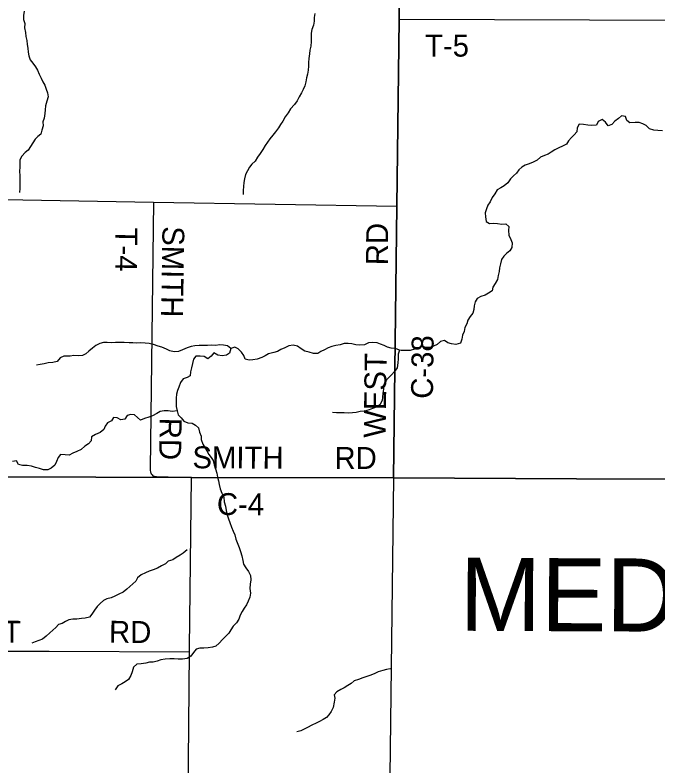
# Model space of a CAD drawing. Extents: x 1857828 to 2277390, y 930619 to 1324581.
# Drawn here: x 2054244 to 2063048, y 1138987 to 1149270 of the extents above; entities that cross this region are included whole.
import ezdxf

# ---------------------------------------------------------------- set-up
doc = ezdxf.new("R2010")
doc.units = 0
for name, color, linetype in [('GM_X_Adjacent_County', 7, 'Continuous'), ('GM_X_Adjacent_County_Text', 7, 'Continuous'), ('GM_X_County', 7, 'Continuous'), ('GM_X_County_Road', 7, 'Continuous'), ('GM_X_County_Road_Text', 7, 'Continuous'), ('GM_X_Minor_River', 7, 'Continuous'), ('GM_X_Township', 7, 'Continuous'), ('GM_X_Township_Road', 7, 'Continuous'), ('GM_X_Township_Road_Text', 7, 'Continuous')]:
    doc.layers.add(name, color=color, linetype=linetype)

msp = doc.modelspace()

# ---------------------------------------------------------------- linework, layer by layer
at = {"layer": 'GM_X_Adjacent_County'}
msp.add_lwpolyline([(2086087, 1161432), (2086019, 1154363), (2086010, 1153403), (2085923, 1149181), (2085904, 1148231), (2085903, 1148166), (2085793, 1142829), (2081417, 1142846), (2072419, 1142880), (2061930, 1142920), (2059427, 1142930), (2059330, 1135139), (2059259, 1129509), (2059186, 1123686), (2059120, 1118390), (2059092, 1116134), (2059062, 1114191)], dxfattribs=at)
at = {"layer": 'GM_X_County'}
msp.add_lwpolyline([(2086087, 1161432), (2086019, 1154363), (2086010, 1153403), (2085923, 1149181), (2085904, 1148231), (2085903, 1148166), (2085793, 1142829), (2081417, 1142846), (2072419, 1142880), (2061930, 1142920), (2059427, 1142930), (2059330, 1135139), (2059259, 1129509), (2059186, 1123686), (2059120, 1118390), (2059092, 1116134), (2056317, 1116164), (2050782, 1116223)], dxfattribs=at)
at = {"layer": 'GM_X_County_Road'}
for points in [[(2059427, 1142930), (2059474, 1146652), (2059505, 1149211), (2059568, 1154416), (2059668, 1161839), (2059673, 1162156), (2059723, 1165822)], [(2056554, 1135188), (2056554, 1135188), (2056613, 1138551), (2056633, 1140550), (2056634, 1140604), (2056661, 1142939)], [(2056661, 1142939), (2059427, 1142930)], [(2059427, 1142930), (2061930, 1142920), (2072419, 1142880)]]:
    msp.add_lwpolyline(points, dxfattribs=at)
at = {"layer": 'GM_X_Minor_River'}
for points in [[(2054369, 1149323), (2054358, 1149265), (2054360, 1149209), (2054377, 1149153), (2054376, 1149095), (2054386, 1149030), (2054393, 1148974), (2054404, 1148920), (2054408, 1148868), (2054419, 1148814), (2054426, 1148762), (2054432, 1148710), (2054451, 1148656), (2054490, 1148610), (2054524, 1148558), (2054553, 1148513), (2054576, 1148459), (2054602, 1148405), (2054627, 1148355), (2054650, 1148307), (2054672, 1148255), (2054687, 1148205), (2054698, 1148147), (2054680, 1148088), (2054663, 1148028), (2054656, 1147970)], [(2058351, 1149291), (2058342, 1149236), (2058342, 1149186), (2058329, 1149130), (2058309, 1149071), (2058300, 1149021), (2058297, 1148959), (2058297, 1148905), (2058294, 1148845), (2058282, 1148786), (2058275, 1148736), (2058266, 1148676), (2058262, 1148620), (2058263, 1148569), (2058259, 1148515), (2058248, 1148461), (2058234, 1148409), (2058227, 1148356), (2058214, 1148300), (2058190, 1148248), (2058166, 1148203), (2058135, 1148147), (2058105, 1148096), (2058070, 1148046), (2058014, 1147983), (2057983, 1147932), (2057945, 1147874)], [(2054656, 1147970), (2054652, 1147920), (2054643, 1147859), (2054627, 1147807), (2054628, 1147753), (2054610, 1147692), (2054597, 1147640), (2054557, 1147606), (2054519, 1147569), (2054486, 1147521), (2054456, 1147470), (2054423, 1147418), (2054383, 1147385), (2054339, 1147338), (2054311, 1147288), (2054308, 1147236), (2054311, 1147186), (2054307, 1147133), (2054308, 1147067), (2054309, 1147007), (2054309, 1146947), (2054310, 1146893), (2054306, 1146838)], [(2063109, 1147685), (2063044, 1147688), (2062992, 1147694), (2062933, 1147711), (2062887, 1147757), (2062840, 1147779), (2062792, 1147798), (2062737, 1147798), (2062663, 1147793), (2062621, 1147826), (2062602, 1147880), (2062549, 1147890), (2062508, 1147851), (2062456, 1147817), (2062418, 1147772), (2062364, 1147753), (2062327, 1147803), (2062283, 1147839), (2062229, 1147810), (2062207, 1147760), (2062143, 1147757), (2062089, 1147763), (2062026, 1147772), (2061970, 1147777), (2061942, 1147725), (2061937, 1147669), (2061901, 1147628), (2061863, 1147592), (2061824, 1147545), (2061794, 1147499), (2061742, 1147472), (2061688, 1147451), (2061636, 1147425), (2061586, 1147392), (2061542, 1147366), (2061492, 1147345), (2061440, 1147322), (2061393, 1147284), (2061339, 1147255), (2061285, 1147232), (2061231, 1147212), (2061183, 1147185), (2061141, 1147151), (2061111, 1147104), (2061069, 1147066), (2061028, 1147025), (2060990, 1146971), (2060942, 1146932), (2060898, 1146903), (2060846, 1146875), (2060815, 1146822), (2060777, 1146772), (2060750, 1146713), (2060720, 1146665), (2060699, 1146616), (2060683, 1146560), (2060686, 1146506), (2060697, 1146444), (2060741, 1146414), (2060797, 1146421), (2060850, 1146417), (2060908, 1146406), (2060964, 1146412), (2061005, 1146375), (2061003, 1146319), (2061004, 1146254), (2061033, 1146198), (2061050, 1146150), (2061046, 1146088), (2061019, 1146042), (2060973, 1146005), (2060935, 1145969), (2060905, 1145922), (2060890, 1145864), (2060880, 1145808), (2060871, 1145757), (2060860, 1145705), (2060850, 1145647), (2060817, 1145594), (2060787, 1145542), (2060776, 1145491), (2060726, 1145459), (2060680, 1145432), (2060624, 1145416), (2060572, 1145387), (2060546, 1145343), (2060533, 1145288), (2060527, 1145238), (2060514, 1145186), (2060476, 1145143), (2060442, 1145093), (2060431, 1145042)], [(2057945, 1147874), (2057913, 1147817), (2057878, 1147771), (2057850, 1147726), (2057811, 1147670), (2057773, 1147623), (2057733, 1147573), (2057702, 1147530), (2057670, 1147484), (2057636, 1147429), (2057599, 1147374), (2057563, 1147324), (2057530, 1147269), (2057486, 1147225), (2057454, 1147184), (2057427, 1147136), (2057401, 1147085), (2057384, 1147025), (2057378, 1146975), (2057371, 1146923), (2057369, 1146868), (2057368, 1146812)], [(2060431, 1145042), (2060403, 1144992), (2060392, 1144936), (2060372, 1144885), (2060363, 1144833), (2060343, 1144777), (2060281, 1144758), (2060221, 1144767), (2060170, 1144783), (2060124, 1144812), (2060072, 1144800), (2060026, 1144759), (2059976, 1144735), (2059928, 1144718), (2059874, 1144715), (2059813, 1144729), (2059765, 1144712), (2059713, 1144694), (2059653, 1144677), (2059583, 1144676), (2059530, 1144676)], [(2057199, 1144704), (2057152, 1144739), (2057098, 1144751), (2057047, 1144752), (2056991, 1144746), (2056933, 1144749), (2056879, 1144746), (2056820, 1144742), (2056766, 1144745), (2056708, 1144741), (2056654, 1144732), (2056600, 1144711), (2056538, 1144683), (2056482, 1144664), (2056423, 1144657), (2056365, 1144669), (2056318, 1144692), (2056254, 1144720), (2056205, 1144733), (2056141, 1144757), (2056082, 1144770), (2056024, 1144778), (2055964, 1144781), (2055909, 1144778), (2055857, 1144780), (2055807, 1144783), (2055740, 1144787), (2055676, 1144784), (2055620, 1144785), (2055560, 1144783), (2055505, 1144784), (2055455, 1144784), (2055403, 1144773), (2055351, 1144746), (2055303, 1144708), (2055255, 1144665), (2055214, 1144631), (2055166, 1144606), (2055111, 1144601), (2055051, 1144607), (2054999, 1144600), (2054914, 1144599), (2054864, 1144575), (2054823, 1144526), (2054763, 1144510), (2054700, 1144505), (2054642, 1144492), (2054590, 1144486), (2054536, 1144477)], [(2059530, 1144676), (2059508, 1144682), (2059454, 1144701), (2059395, 1144708), (2059343, 1144722), (2059297, 1144742), (2059250, 1144763), (2059202, 1144779), (2059139, 1144786), (2059085, 1144779), (2059029, 1144755), (2058963, 1144748), (2058911, 1144754), (2058856, 1144765), (2058804, 1144770), (2058752, 1144770), (2058695, 1144755), (2058639, 1144743), (2058583, 1144732), (2058531, 1144711), (2058481, 1144687), (2058431, 1144664), (2058389, 1144634), (2058329, 1144637), (2058273, 1144655), (2058214, 1144668), (2058161, 1144698), (2058111, 1144737), (2058052, 1144747), (2057994, 1144738), (2057940, 1144713), (2057882, 1144689), (2057840, 1144660), (2057786, 1144649), (2057714, 1144629), (2057670, 1144604), (2057624, 1144580), (2057560, 1144559), (2057502, 1144548), (2057450, 1144544), (2057395, 1144559), (2057375, 1144607), (2057346, 1144655), (2057299, 1144697), (2057255, 1144720), (2057199, 1144704), (2057183, 1144639), (2057139, 1144611), (2057081, 1144602), (2057019, 1144613), (2056964, 1144643), (2056928, 1144600), (2056883, 1144560), (2056834, 1144593), (2056778, 1144597), (2056719, 1144596), (2056688, 1144556), (2056674, 1144497), (2056659, 1144439), (2056649, 1144383), (2056644, 1144331), (2056600, 1144306), (2056548, 1144287), (2056510, 1144239), (2056489, 1144176), (2056469, 1144130), (2056456, 1144080), (2056451, 1144022), (2056449, 1143963), (2056452, 1143911), (2056463, 1143849)], [(2059508, 1144682), (2059491, 1144627), (2059490, 1144563), (2059486, 1144509), (2059475, 1144438), (2059441, 1144390), (2059400, 1144341), (2059358, 1144301), (2059318, 1144254), (2059295, 1144206), (2059289, 1144148), (2059282, 1144091), (2059276, 1144039), (2059269, 1143989), (2059241, 1143934), (2059201, 1143904), (2059141, 1143881), (2059091, 1143864), (2059027, 1143844), (2058969, 1143839), (2058913, 1143829), (2058863, 1143820), (2058810, 1143819), (2058750, 1143823), (2058698, 1143824), (2058644, 1143824), (2058591, 1143827)], [(2056463, 1143849), (2056394, 1143840), (2056340, 1143848), (2056286, 1143849), (2056233, 1143839), (2056188, 1143814), (2056128, 1143779), (2056074, 1143763), (2056019, 1143744), (2055963, 1143721), (2055921, 1143757), (2055878, 1143795), (2055828, 1143798), (2055778, 1143786), (2055748, 1143735), (2055694, 1143725), (2055644, 1143752), (2055591, 1143760), (2055564, 1143713), (2055510, 1143685), (2055478, 1143640), (2055458, 1143594), (2055411, 1143555), (2055347, 1143526), (2055293, 1143494), (2055285, 1143439), (2055252, 1143397), (2055200, 1143364), (2055150, 1143322), (2055092, 1143295), (2055036, 1143270), (2054986, 1143242), (2054930, 1143245), (2054867, 1143251), (2054834, 1143212), (2054814, 1143158), (2054790, 1143107), (2054739, 1143065), (2054693, 1143042), (2054636, 1143043), (2054578, 1143061), (2054526, 1143072), (2054469, 1143092), (2054411, 1143103), (2054346, 1143101), (2054290, 1143114), (2054265, 1143166), (2054209, 1143157)], [(2056463, 1143849), (2056477, 1143793), (2056518, 1143755), (2056557, 1143708), (2056609, 1143684), (2056671, 1143681), (2056716, 1143653), (2056755, 1143617), (2056771, 1143557), (2056792, 1143505), (2056795, 1143455), (2056817, 1143395), (2056842, 1143347), (2056869, 1143301), (2056897, 1143252), (2056928, 1143212), (2056955, 1143168), (2056971, 1143112), (2056990, 1143056), (2057007, 1142996), (2057017, 1142942), (2057028, 1142890), (2057041, 1142840), (2057055, 1142780), (2057076, 1142724), (2057101, 1142666), (2057108, 1142602), (2057124, 1142544), (2057137, 1142484), (2057150, 1142426), (2057167, 1142370), (2057185, 1142322), (2057206, 1142258), (2057229, 1142202), (2057255, 1142154), (2057268, 1142094), (2057285, 1142046), (2057314, 1141978), (2057330, 1141922), (2057349, 1141862), (2057362, 1141802), (2057374, 1141750), (2057405, 1141698), (2057442, 1141648), (2057467, 1141594), (2057471, 1141534), (2057464, 1141474), (2057461, 1141415), (2057467, 1141355), (2057460, 1141297), (2057438, 1141243), (2057413, 1141192), (2057381, 1141148), (2057354, 1141101), (2057328, 1141053), (2057309, 1140996), (2057277, 1140946), (2057233, 1140903), (2057198, 1140851), (2057172, 1140806), (2057128, 1140758), (2057083, 1140717), (2057039, 1140667), (2056995, 1140628), (2056947, 1140613), (2056889, 1140603), (2056829, 1140602), (2056776, 1140598), (2056726, 1140585), (2056687, 1140540), (2056651, 1140492), (2056599, 1140457), (2056539, 1140447), (2056480, 1140450), (2056424, 1140455), (2056362, 1140455), (2056302, 1140450), (2056241, 1140442), (2056191, 1140421), (2056137, 1140410), (2056085, 1140406), (2056035, 1140395), (2055973, 1140387), (2055912, 1140380), (2055867, 1140339), (2055847, 1140277), (2055828, 1140227), (2055798, 1140172), (2055752, 1140139), (2055706, 1140113), (2055654, 1140082), (2055615, 1140030)], [(2056600, 1141946), (2056600, 1141946), (2056547, 1141902), (2056503, 1141875), (2056449, 1141840), (2056403, 1141808), (2056343, 1141789), (2056303, 1141755), (2056249, 1141728), (2056195, 1141697), (2056137, 1141673), (2056079, 1141652), (2056031, 1141631), (2055969, 1141605), (2055921, 1141562), (2055900, 1141516), (2055856, 1141481), (2055818, 1141444), (2055774, 1141406), (2055723, 1141365), (2055667, 1141339), (2055609, 1141312), (2055561, 1141291), (2055502, 1141275), (2055454, 1141252), (2055411, 1141211), (2055371, 1141171), (2055331, 1141118), (2055298, 1141064), (2055266, 1141023), (2055206, 1141011), (2055156, 1141004), (2055091, 1140999), (2055035, 1140995), (2054979, 1140990), (2054935, 1140966), (2054889, 1140937), (2054841, 1140923), (2054801, 1140884), (2054761, 1140848), (2054722, 1140809), (2054672, 1140766), (2054620, 1140724), (2054572, 1140705), (2054522, 1140688), (2054476, 1140668)], [(2059395, 1140314), (2059380, 1140318), (2059330, 1140309), (2059278, 1140293), (2059218, 1140274), (2059172, 1140253), (2059116, 1140231), (2059062, 1140212), (2059006, 1140192), (2058948, 1140169), (2058890, 1140154), (2058848, 1140118), (2058802, 1140087), (2058750, 1140058), (2058704, 1140034), (2058650, 1140001), (2058616, 1139963), (2058623, 1139913), (2058614, 1139860), (2058602, 1139788), (2058573, 1139733), (2058541, 1139689), (2058507, 1139651), (2058464, 1139622), (2058414, 1139595), (2058366, 1139573), (2058308, 1139544), (2058248, 1139513), (2058204, 1139489), (2058158, 1139466), (2058104, 1139456)]]:
    msp.add_lwpolyline(points, dxfattribs=at)
at = {"layer": 'GM_X_Township'}
for points in [[(2059427, 1142930), (2059474, 1146652), (2059505, 1149211), (2059568, 1154416), (2059668, 1161839), (2059673, 1162156), (2059723, 1165822), (2062587, 1165821), (2067700, 1165827), (2072993, 1165838), (2079126, 1165869), (2084193, 1165926), (2086130, 1165948), (2086087, 1161432), (2086019, 1154363), (2086010, 1153403), (2085923, 1149181), (2085904, 1148231), (2085903, 1148166), (2085793, 1142829), (2081417, 1142846), (2072419, 1142880), (2061930, 1142920)], [(2031808, 1116643), (2031830, 1118869), (2031880, 1124127), (2031936, 1129983), (2031983, 1134915), (2032028, 1139963), (2032060, 1143020), (2037495, 1143002), (2040844, 1142991), (2045916, 1142974), (2052729, 1142952), (2056661, 1142939), (2059427, 1142930), (2059330, 1135139), (2059259, 1129509), (2059186, 1123686), (2059120, 1118390), (2059092, 1116134), (2056317, 1116164), (2050782, 1116223), (2045570, 1116279), (2040306, 1116370), (2037471, 1116420), (2035129, 1116512)]]:
    msp.add_lwpolyline(points, close=True, dxfattribs=at)
msp.add_lwpolyline([(2059668, 1161839), (2059568, 1154416), (2059505, 1149211), (2059474, 1146652), (2059427, 1142930), (2056661, 1142939), (2052729, 1142952), (2045916, 1142974), (2040844, 1142991), (2037495, 1143002), (2032060, 1143020), (2032103, 1147063), (2032164, 1154605), (2032188, 1160111), (2032187, 1160189), (2032191, 1160394)], dxfattribs=at)
at = {"layer": 'GM_X_Township_Road'}
for points in [[(2059505, 1149211), (2063416, 1149200), (2065289, 1149202), (2066329, 1149201), (2067590, 1149209), (2067909, 1149208), (2068108, 1149207), (2068493, 1149202), (2068671, 1149203), (2072393, 1149219)], [(2046183, 1146872), (2048218, 1146819), (2048665, 1146816), (2049207, 1146808), (2049887, 1146808), (2052789, 1146775), (2052952, 1146768), (2053353, 1146761), (2053835, 1146748), (2056140, 1146709), (2059474, 1146652)], [(2056140, 1146709), (2056095, 1143061), (2056095, 1143031), (2056097, 1143013), (2056105, 1142993), (2056108, 1142990)], [(2056108, 1142990), (2056108, 1142989), (2056120, 1142973), (2056132, 1142961), (2056180, 1142952), (2056661, 1142939)], [(2052692, 1140566), (2053039, 1140563), (2053418, 1140562), (2054054, 1140560), (2054710, 1140560), (2056633, 1140550)]]:
    msp.add_lwpolyline(points, dxfattribs=at)

# ---------------------------------------------------------------- texts
at = {"layer": 'GM_X_Adjacent_County_Text'}
msp.add_text('MEDINA COUNTY', height=1000, rotation=359.755, dxfattribs=at).set_placement((2060331, 1140838))
at = {"layer": 'GM_X_County_Road_Text'}
for s, rotation, p in [('RD', 89.5063, (2059349, 1145842)), ('C-38', 89.3129, (2059966, 1144013)), ('WEST', 89.2423, (2059318, 1143479)), ('SMITH', 359.7789, (2056673, 1143063)), ('RD', 0, (2058618, 1143054)), ('C-4', 359.5419, (2057007, 1142424))]:
    msp.add_text(s, height=300, rotation=rotation, dxfattribs=at).set_placement(p)
at = {"layer": 'GM_X_Township_Road_Text'}
for s, rotation, p in [('T-5', 0, (2059858, 1148700)), ('T-4', 269.5228, (2055620, 1146360)), ('SMITH', 269.1157, (2056263, 1146380)), ('RD', 269.0128, (2056227, 1143757)), ('PRATT', 359.7827, (2053009, 1140679)), ('RD', 359.5064, (2055530, 1140675))]:
    msp.add_text(s, height=300, rotation=rotation, dxfattribs=at).set_placement(p)

doc.saveas('drawing.dxf')
